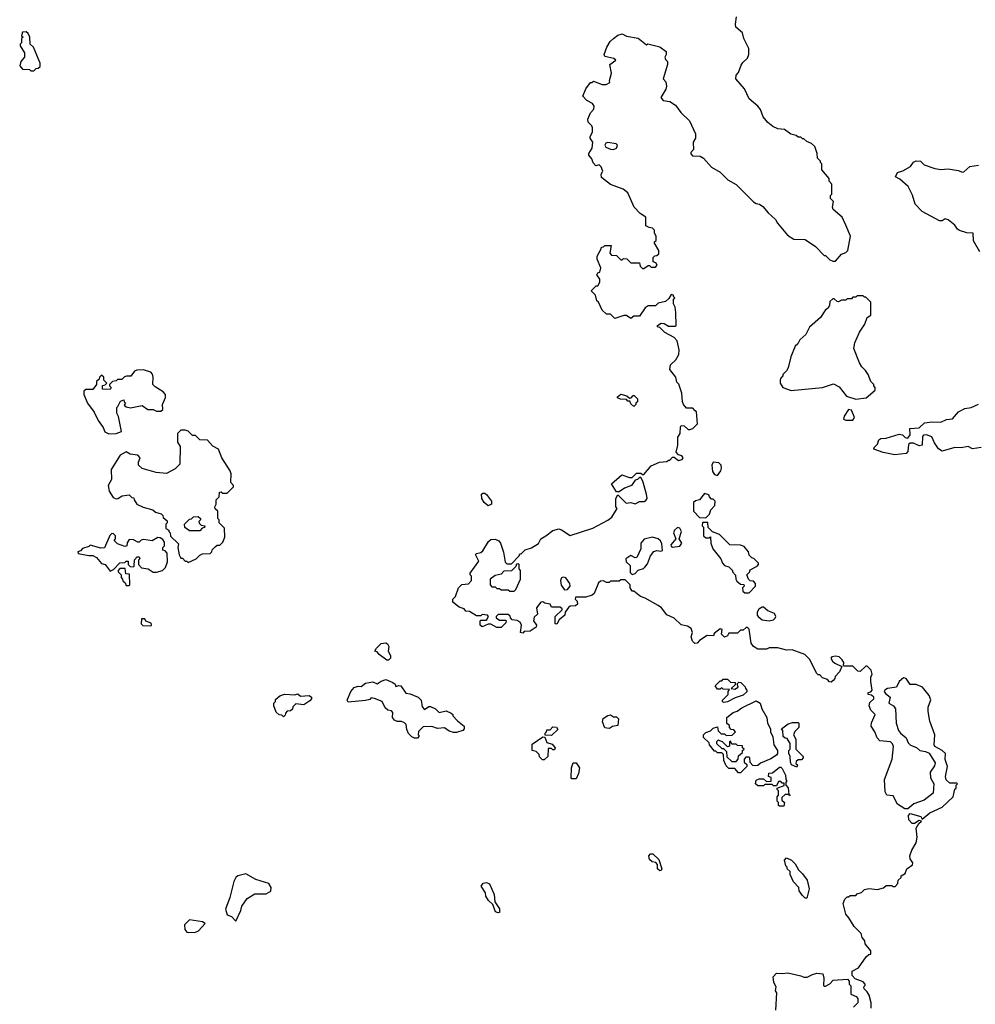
# Model space of a CAD drawing. Extents: x 1861455 to 2058065, y 200073 to 437907.
# Tile 382 of 574: x 1981957 to 1988584, y 335755 to 342586. Entities that reach past the tile are written whole.
import ezdxf

# ---------------------------------------------------------------- set-up
doc = ezdxf.new("R2010")
doc.units = 0

msp = doc.modelspace()

# ---------------------------------------------------------------- linework, layer by layer
at = {"layer": '0CON05XD'}
for points in [[(1986312.5, 342417.5), (1986395, 342397.5), (1986440, 342365), (1986440, 342345), (1986430, 342325), (1986435, 342310), (1986450, 342295), (1986450, 342275), (1986420, 342175), (1986437.5, 342155), (1986442.5, 342125), (1986437, 342103), (1986402.5, 342045), (1986420, 342025), (1986465, 342017.5), (1986505, 341992.5), (1986541.7, 341941.7), (1986602.5, 341885), (1986642.5, 341795), (1986642.5, 341765), (1986627.5, 341735), (1986630, 341685), (1986610, 341665), (1986610, 341655), (1986621.7, 341641.7), (1986675, 341640), (1986700, 341625), (1986755, 341562.5), (1986815, 341527.5), (1986867.5, 341475), (1986925, 341443.3), (1987045, 341322.5), (1987065, 341310), (1987087, 341307), (1987109.3, 341289.3), (1987147.5, 341245), (1987199.3, 341199.3), (1987212.5, 341175), (1987281.7, 341091.7), (1987325, 341062.5), (1987405, 341060), (1987475, 341012.5), (1987535, 340950), (1987545, 340950), (1987575, 340920), (1987595, 340910), (1987615, 340910), (1987655, 340960), (1987685, 340970), (1987700, 340985), (1987717.5, 341085), (1987685, 341160), (1987660, 341215), (1987598.3, 341268.3), (1987592.5, 341285), (1987600, 341325), (1987580, 341345), (1987580, 341365), (1987590, 341375), (1987590, 341445), (1987570, 341465), (1987570, 341485), (1987520, 341545), (1987520, 341585), (1987510, 341595), (1987510, 341605), (1987490, 341625), (1987487, 341657), (1987470, 341705), (1987447, 341727), (1987415, 341740), (1987395, 341760), (1987385, 341760), (1987375, 341770), (1987355, 341770), (1987341.7, 341781.7), (1987305, 341792.5), (1987260, 341825), (1987215, 341827.5), (1987180, 341845), (1987145, 341872.5), (1987111.7, 341911.7), (1987093.6, 341963.6), (1987075.9, 341985.9), (1987015, 342037.5), (1986982.5, 342105), (1986922.5, 342175), (1986925, 342200), (1986940.7, 342219.3), (1986959.3, 342270.7), (1986970.7, 342289.3), (1987005, 342320), (1987013.3, 342345), (1987012.5, 342385), (1986977.5, 342455), (1986970, 342495), (1986923, 342533), (1986920, 342555), (1986926.7, 342605)], [(1982055, 342230), (1982071.7, 342248.3), (1982085, 342250), (1982098.3, 342261.7), (1982097.5, 342285), (1982052.5, 342395), (1982030, 342415), (1982027.5, 342465), (1982015, 342490), (1982001.7, 342501.7), (1981975, 342500), (1981970, 342475), (1981980, 342465), (1981970, 342455), (1981970, 342425), (1981960, 342415), (1981960, 342405), (1981990, 342355), (1981990, 342325), (1981963.9, 342296.1), (1981956.7, 342265), (1981975, 342242.5), (1982025, 342240), (1982035, 342230), (1982055, 342230)], [(1988132.5, 337077.5), (1988205, 337057.5), (1988215, 337040), (1988267.7, 337082.3), (1988355, 337123.3), (1988430, 337195), (1988443, 337247), (1988450, 337255), (1988450, 337275), (1988460, 337285), (1988455, 337290), (1988408.3, 337288.3), (1988381.2, 337311.2), (1988376.2, 337335), (1988391.2, 337405), (1988373.9, 337453.9), (1988376, 337495), (1988355, 337516.2), (1988303.6, 337543.6), (1988297.5, 337555), (1988302.5, 337625), (1988268.3, 337718.3), (1988256.2, 337785), (1988256.7, 337815), (1988275.9, 337865.9), (1988265, 337896.7), (1988217.5, 337955), (1988173, 337973), (1988132.3, 337972.3), (1988103.9, 338013.9), (1988085, 338020), (1988056.7, 337995), (1988036.2, 337953.8), (1987975, 337946.7), (1987955.8, 337935), (1987952.9, 337925), (1987960.2, 337910.2), (1987993.8, 337885), (1987983.9, 337843.9), (1988017.5, 337825), (1988030, 337805), (1988036, 337705), (1988051.4, 337655), (1988065, 337636), (1988104.1, 337604.1), (1988119.3, 337569.3), (1988135, 337552.5), (1988176.1, 337536.1), (1988200, 337515), (1988239.3, 337509.3), (1988265, 337497.5), (1988305, 337430), (1988300.7, 337409.3), (1988271.2, 337365), (1988272, 337325), (1988296.7, 337285), (1988290.7, 337219.3), (1988229.7, 337170.3), (1988157.5, 337145), (1988115, 337110), (1988095, 337110), (1988043.6, 337143.6), (1988015, 337201.2), (1987970, 337205), (1987958.3, 337228.3), (1987953.8, 337315), (1988007.5, 337455), (1988017, 337543), (1988010.7, 337560.7), (1987995.9, 337575.9), (1987921.7, 337581.7), (1987903, 337603), (1987887.5, 337645), (1987862.5, 337685), (1987863, 337707), (1987890, 337765), (1987860, 337795), (1987847.5, 337825), (1987851.7, 337848.3), (1987880, 337875), (1987880, 337885), (1987865, 337900), (1987840, 337905), (1987841.7, 337918.3), (1987858.3, 337921.7), (1987867.5, 337935), (1987860, 337995), (1987860, 338025), (1987867.5, 338045), (1987861.7, 338071.7), (1987835, 338100), (1987825, 338100), (1987785, 338062.5), (1987770, 338065), (1987735, 338100), (1987675, 338100), (1987670, 338105), (1987672.5, 338125), (1987661.2, 338145), (1987640, 338165), (1987615, 338169.2), (1987590, 338165), (1987582.5, 338155), (1987593.3, 338135), (1987610.8, 338120.8), (1987658.3, 338098.3), (1987641.7, 338061.7), (1987611.7, 338028.3), (1987610, 338015), (1987598.3, 338001.7), (1987585, 337990), (1987573, 337993), (1987558.3, 338008.3), (1987525, 338020), (1987505, 338040), (1987495, 338040), (1987485, 338050), (1987435, 338150), (1987401.7, 338181.7), (1987313, 338213), (1987275, 338212.5), (1987215, 338227.5), (1987155, 338227.5), (1987135, 338217.5), (1987075, 338217.5), (1987045, 338237.5), (1987029.3, 338259.3), (1987016.4, 338356.4), (1987005, 338370), (1986995, 338370), (1986975, 338350), (1986955, 338350), (1986935, 338330), (1986875, 338330), (1986865, 338310), (1986845, 338302.5), (1986823, 338323), (1986827.5, 338355), (1986815, 338360), (1986773.6, 338326.4), (1986768.3, 338311.7), (1986725, 338312.5), (1986671.7, 338278.3), (1986655, 338260), (1986638.3, 338258.3), (1986623, 338273), (1986612.5, 338305), (1986622.5, 338335), (1986613, 338363), (1986587, 338377), (1986545, 338387.5), (1986495, 338432.5), (1986445, 338457.5), (1986407.5, 338505), (1986385, 338522.5), (1986295, 338572.5), (1986263, 338583), (1986215, 338620), (1986205, 338620), (1986190, 338645), (1986190, 338665), (1986155, 338700), (1986125, 338700), (1986115, 338690), (1986055, 338690), (1986045, 338680), (1986025, 338680), (1986005, 338692.5), (1985985, 338690), (1985971.7, 338678.3), (1985940, 338605), (1985927, 338593), (1985881.7, 338578.3), (1985811.7, 338578.3), (1985810, 338565), (1985821.7, 338551.7), (1985825, 338530), (1985811.7, 338518.3), (1985775, 338517.5), (1985761.7, 338508.3), (1985740, 338475), (1985737.5, 338455), (1985697, 338423), (1985681.7, 338391.7), (1985670, 338395), (1985670, 338445), (1985718.3, 338491.7), (1985718.3, 338498.3), (1985705, 338510), (1985645, 338510), (1985635, 338530), (1985598.3, 338538.3), (1985585, 338547.5), (1985570, 338545), (1985540, 338505), (1985547.5, 338462.5), (1985525, 338440), (1985520, 338415), (1985540, 338385), (1985538.3, 338371.7), (1985497, 338343), (1985455, 338340), (1985445, 338330), (1985430, 338335), (1985437.5, 338385), (1985426.4, 338406.4), (1985406.4, 338416.4), (1985371.7, 338421.7), (1985360, 338435), (1985358.3, 338448.3), (1985345, 338460), (1985275, 338460), (1985260, 338445), (1985260, 338435), (1985285, 338420), (1985325, 338420), (1985330, 338415), (1985328.3, 338401.7), (1985295, 338370), (1985265, 338370), (1985225, 338392.5), (1985205, 338392.5), (1985165, 338372.5), (1985150, 338385), (1985150, 338415), (1985155, 338420), (1985195, 338420), (1985207.5, 338445), (1985200, 338455), (1985165, 338460), (1985155, 338450), (1985125, 338450), (1985075, 338480), (1985051.7, 338481.7), (1985038.3, 338498.3), (1985005, 338510), (1984960, 338545), (1984960, 338565), (1984980, 338585), (1985000, 338645), (1985023, 338667), (1985068.3, 338671.7), (1985090, 338695), (1985090, 338725), (1985080, 338735), (1985080, 338745), (1985140.7, 338829.3), (1985118.8, 338875), (1985125, 338883.3), (1985155, 338890), (1985169.5, 338900.5), (1985207.5, 338965), (1985225, 338980), (1985255, 338982.5), (1985279.3, 338969.3), (1985290, 338955), (1985311.7, 338891.7), (1985323, 338823), (1985335, 338810), (1985368.3, 338811.7), (1985420, 338865), (1985425, 338880), (1985435, 338880), (1985463, 338907), (1985505, 338922.5), (1985555, 338952.5), (1985570, 338985), (1985606.1, 339003.9), (1985655, 339042.5), (1985695, 339052.5), (1985715, 339047.5), (1985775, 339007.5), (1985931.7, 339058.3), (1986036.1, 339113.9), (1986062.5, 339135), (1986100, 339195), (1986090, 339205), (1986090, 339265), (1986105, 339290), (1986162.5, 339232.5), (1986195, 339236.7), (1986225, 339227.5), (1986255, 339242.5), (1986286.4, 339243.6), (1986299.3, 339250.7), (1986307.5, 339265), (1986303, 339293), (1986277.5, 339385), (1986265, 339410), (1986255, 339410), (1986240, 339395), (1986225, 339390), (1986200, 339355), (1986150, 339335), (1986115, 339310), (1986095, 339310), (1986060, 339365), (1986132.5, 339427.5), (1986185, 339410), (1986205, 339410), (1986235, 339440), (1986265, 339440), (1986275, 339430), (1986285, 339430), (1986335, 339490), (1986393, 339517), (1986445, 339520), (1986455, 339530), (1986465, 339530), (1986485, 339550), (1986495, 339550), (1986525, 339527.5), (1986550, 339535), (1986557.5, 339545), (1986549.3, 339559.3), (1986525, 339567.5), (1986510, 339585), (1986520, 339635), (1986520.7, 339689.3), (1986537.5, 339715), (1986538.3, 339761.7), (1986545, 339770), (1986565, 339767.5), (1986593, 339743), (1986605, 339742.5), (1986625, 339750), (1986658.3, 339781.7), (1986650, 339865), (1986641.7, 339871.7), (1986625, 339890), (1986581.7, 339891.7), (1986560, 339915), (1986552.5, 339935), (1986547.5, 339995), (1986527, 340057), (1986515, 340070), (1986506.1, 340106.1), (1986465, 340160), (1986469.3, 340190.7), (1986507.5, 340225), (1986527, 340263), (1986530, 340295), (1986517, 340357), (1986495, 340380), (1986430, 340415), (1986395, 340450), (1986380, 340455), (1986380, 340465), (1986405, 340480), (1986427, 340477), (1986455, 340460), (1986505, 340460), (1986510, 340465), (1986507.5, 340555), (1986501.7, 340591.7), (1986490, 340615), (1986490, 340645), (1986500, 340655), (1986490, 340665), (1986490, 340675), (1986475, 340680), (1986458.3, 340651.7), (1986435, 340630), (1986385, 340620), (1986365, 340600), (1986315, 340600), (1986293.6, 340586.4), (1986255, 340530), (1986215, 340530), (1986195, 340512.5), (1986165, 340532.5), (1986147, 340533), (1986085, 340512.5), (1986055, 340542.5), (1986025, 340542.5), (1985995, 340570), (1985970, 340625), (1985960, 340635), (1985950, 340675), (1985920, 340705), (1985955, 340740), (1985965, 340740), (1985980, 340765), (1985980, 340785), (1985960, 340815), (1985965, 340830), (1985980, 340835), (1985987.5, 340865), (1985962.5, 340925), (1985962.5, 340945), (1985990, 340995), (1985991.7, 341008.3), (1986005, 341010), (1986015, 341020), (1986058.3, 341018.3), (1986050, 340965), (1986061.7, 340951.7), (1986095, 340950), (1986125, 340920), (1986135, 340920), (1986145, 340930), (1986167, 340927), (1986195, 340900), (1986255, 340900), (1986260, 340875), (1986275, 340860), (1986285, 340860), (1986315, 340880), (1986325, 340880), (1986335, 340870), (1986365, 340870), (1986378.3, 340881.7), (1986368.3, 340898.3), (1986350, 340905), (1986350, 340935), (1986361.7, 340948.3), (1986375, 340950), (1986388.3, 340961.7), (1986390, 340985), (1986360, 341035), (1986360, 341045), (1986370, 341055), (1986370, 341085), (1986360, 341105), (1986360, 341125), (1986345, 341140), (1986323, 341143), (1986300, 341155), (1986300, 341215), (1986260.7, 341240.7), (1986217.5, 341285), (1986173.9, 341383.9), (1986140.7, 341410.7), (1986053, 341443), (1985991.7, 341491.7), (1985990, 341515), (1986000, 341535), (1985990, 341565), (1985975, 341580), (1985951.7, 341571.7), (1985933, 341593), (1985925, 341620), (1985902.5, 341645), (1985903.3, 341656.7), (1985927.5, 341695), (1985932.5, 341735), (1985912.5, 341765), (1985912.5, 341775), (1985930, 341805), (1985930, 341835), (1985925, 341850), (1985900, 341875), (1985897.5, 341895), (1985915, 341940), (1985937.5, 341965), (1985940, 341985), (1985930, 342005), (1985890, 342025), (1985862.5, 342055), (1985882.5, 342105), (1985915, 342150), (1985925, 342150), (1985935, 342160), (1985995, 342136.7), (1986023, 342137), (1986050, 342150), (1986047.5, 342165), (1986060, 342215), (1986050, 342275), (1986090, 342305), (1986077, 342317), (1986015, 342330), (1986010, 342345), (1986027.5, 342395), (1986052.5, 342435), (1986073.6, 342456.4), (1986105, 342477.5), (1986135, 342487.5), (1986165, 342472.5), (1986245, 342457.5), (1986302.5, 342412.5), (1986312.5, 342417.5)], [(1986075, 341685.8), (1986095, 341694), (1986103.3, 341715), (1986094, 341724), (1986035, 341734), (1986021.9, 341728.1), (1986013.8, 341715), (1986020.6, 341700.6), (1986055, 341687.5), (1986075, 341685.8)], [(1988615.9, 340975.9), (1988572.3, 341052.3), (1988570, 341105), (1988525, 341108), (1988474.1, 341124.1), (1988461.4, 341131.4), (1988441.2, 341161.2), (1988395, 341198), (1988375, 341203.3), (1988355, 341191.2), (1988335, 341191.2), (1988214.4, 341254.4), (1988166, 341305), (1988147.3, 341367.3), (1988118.3, 341428.3), (1988060.5, 341480.5), (1988030, 341495), (1988043.6, 341526.4), (1988081.7, 341538.3), (1988135, 341567.5), (1988155, 341596.7), (1988174.2, 341605.8), (1988203.9, 341603.9), (1988228.8, 341578.8), (1988302.5, 341552.5), (1988345, 341546.7), (1988395, 341551.2), (1988465, 341538.8), (1988495, 341527.5), (1988505, 341530), (1988545, 341566.7), (1988605, 341577.5)], [(1987755, 339953.3), (1987827, 339963), (1987890, 340015), (1987890, 340035), (1987880, 340045), (1987880, 340055), (1987860, 340075), (1987840, 340125), (1987823, 340153), (1987796.4, 340176.4), (1987780, 340205), (1987742.5, 340305), (1987747.5, 340345), (1987781.7, 340418.3), (1987817, 340473), (1987835, 340520), (1987860, 340535), (1987860, 340625), (1987825, 340660), (1987815, 340660), (1987805, 340670), (1987765, 340670), (1987755, 340660), (1987735, 340660), (1987725, 340650), (1987695, 340650), (1987685, 340640), (1987655, 340640), (1987635, 340627.5), (1987625, 340630), (1987605, 340650), (1987595, 340650), (1987575, 340630), (1987572.5, 340605), (1987562.5, 340585), (1987545, 340572.5), (1987509.3, 340520.7), (1987435, 340452.5), (1987408.3, 340401.7), (1987367.5, 340365), (1987353, 340337), (1987335, 340320), (1987303.6, 340246.4), (1987285, 340170), (1987275, 340150), (1987250, 340125), (1987250, 340115), (1987233, 340097), (1987230, 340085), (1987230, 340065), (1987250, 340035), (1987307, 340013), (1987525, 340033.3), (1987599.3, 340059.3), (1987639.3, 340039.3), (1987690, 339975), (1987755, 339953.3)], [(1982575, 339712), (1982625, 339714.4), (1982661.7, 339728.3), (1982641.7, 339831.7), (1982630, 339855), (1982630, 339895), (1982638.3, 339901.7), (1982655, 339940), (1982678.3, 339948.3), (1982680, 339935), (1982690, 339925), (1982681.7, 339911.7), (1982695, 339900), (1982725, 339892.5), (1982805, 339910), (1982845, 339882.5), (1982881.7, 339881.7), (1982905, 339870), (1982935, 339870), (1982948.3, 339881.7), (1982947.5, 339915), (1982966.7, 339965), (1982966.7, 339985), (1982952.5, 340005), (1982895, 340037.5), (1982880, 340055), (1982882.5, 340105), (1982876.7, 340126.7), (1982865, 340140), (1982815, 340157.5), (1982770, 340155), (1982753.6, 340146.4), (1982727, 340113), (1982698.3, 340111.7), (1982683, 340107), (1982665, 340090), (1982635, 340090), (1982625, 340080), (1982600, 340075), (1982580, 340055), (1982580, 340045), (1982590, 340035), (1982585, 340020), (1982531.7, 340021.7), (1982531.7, 340048.3), (1982548.3, 340051.7), (1982560, 340065), (1982540, 340085), (1982540, 340105), (1982525, 340120), (1982510, 340105), (1982508.3, 340091.7), (1982490, 340075), (1982490, 340055), (1982465, 340020), (1982415, 340020), (1982401.7, 340008.3), (1982402.5, 339985), (1982427.5, 339925), (1982473.6, 339863.6), (1982500, 339805), (1982536.1, 339756.1), (1982547, 339727), (1982575, 339712)], [(1986215, 339902.5), (1986195, 339920), (1986188.3, 339938.3), (1986175, 339940), (1986165, 339950), (1986123, 339953), (1986101.7, 339961.7), (1986101.7, 339968.3), (1986125, 339987.5), (1986167, 339977), (1986185, 339960), (1986198.3, 339961.7), (1986211.7, 339978.3), (1986218.3, 339978.3), (1986240, 339955), (1986240, 339935), (1986230, 339925), (1986230, 339915), (1986215, 339902.5)], [(1987735, 339807.5), (1987745.8, 339825), (1987740, 339845), (1987725, 339876.2), (1987705, 339880.8), (1987673.8, 339835), (1987670, 339815), (1987685, 339808), (1987735, 339807.5)], [(1988625, 339616.9), (1988565, 339608.1), (1988533.6, 339623.6), (1988485, 339614.4), (1988441.7, 339618.3), (1988355, 339592), (1988328.6, 339608.6), (1988300.4, 339650.4), (1988282.6, 339692.6), (1988245, 339705.7), (1988225.7, 339704.3), (1988216.7, 339693.3), (1988215, 339633.3), (1988195, 339630), (1988155, 339648.8), (1988132, 339648), (1988121.2, 339638.8), (1988115, 339590), (1988103.9, 339576.1), (1988025, 339567.5), (1987945, 339582), (1987880, 339605), (1987881.7, 339618.3), (1987905, 339640), (1987915, 339670), (1987929.3, 339680.7), (1987966.4, 339683.6), (1988055, 339710), (1988080, 339705), (1988097.7, 339687.7), (1988115, 339683.3), (1988131.2, 339705), (1988130, 339750), (1988195, 339753.3), (1988231.9, 339788.1), (1988285.7, 339795.7), (1988345, 339793.3), (1988385, 339812.5), (1988425, 339816.7), (1988467.5, 339865), (1988511.2, 339888.8), (1988555, 339894.2), (1988605, 339918.8)], [(1983125, 338820), (1983180, 338845), (1983205, 338870), (1983225, 338880), (1983278.3, 338881.7), (1983290, 338895), (1983291.7, 338908.3), (1983311.7, 338928.3), (1983325, 338940), (1983345, 338940), (1983365, 338960), (1983380, 338995), (1983377, 339057), (1983340, 339095), (1983340, 339115), (1983330, 339125), (1983330, 339175), (1983311.7, 339191.7), (1983310, 339205), (1983320, 339225), (1983320, 339255), (1983340, 339275), (1983341.7, 339308.3), (1983355, 339310), (1983365, 339300), (1983395, 339300), (1983440, 339345), (1983440, 339355), (1983420, 339375), (1983422.5, 339435), (1983416.7, 339455), (1983358.8, 339545), (1983335.8, 339605.8), (1983297, 339627), (1983258.3, 339668.3), (1983205, 339670), (1983175, 339700), (1983155, 339700), (1983125, 339730), (1983105, 339737.5), (1983075, 339737.5), (1983050, 339715), (1983050, 339655), (1983070, 339625), (1983067, 339503), (1983035, 339470), (1982975, 339437.5), (1982903.6, 339443.6), (1982805, 339472.5), (1982780, 339495), (1982780, 339515), (1982792.5, 339545), (1982775.5, 339565.5), (1982722.5, 339572.5), (1982695, 339587.5), (1982654.4, 339565), (1982590, 339465), (1982593.3, 339395), (1982570, 339355), (1982576.7, 339315), (1982605, 339270), (1982625, 339262.5), (1982637, 339263), (1982668.3, 339281.7), (1982715, 339290), (1982735, 339270), (1982748.3, 339268.3), (1982750, 339255), (1982770, 339225), (1982813, 339203), (1982880, 339185), (1982898.3, 339168.3), (1982938.3, 339158.3), (1982950, 339145), (1982951.7, 339131.7), (1982978.3, 339108.3), (1982980, 339095), (1982970, 339085), (1982970, 339055), (1982990, 339045), (1982990, 339035), (1983000, 339025), (1983001.7, 339001.7), (1983058.3, 338948.3), (1983052.5, 338925), (1983063, 338873), (1983075, 338850), (1983085, 338850), (1983105, 338830), (1983115, 338830), (1983125, 338820)], [(1986795, 339423.3), (1986818, 339455), (1986823.8, 339475), (1986821.2, 339495), (1986805, 339510.8), (1986765, 339515.8), (1986755.8, 339494.2), (1986761.2, 339451.2), (1986775, 339430), (1986795, 339423.3)], [(1985205, 339212.5), (1985177.5, 339235), (1985162.5, 339265), (1985160, 339295), (1985168.3, 339301.7), (1985181.7, 339301.7), (1985195, 339292.5), (1985227.5, 339245), (1985227.5, 339225), (1985205, 339212.5)], [(1986715, 339130), (1986740, 339155), (1986750, 339185), (1986777.5, 339215), (1986780, 339245), (1986765, 339260), (1986755, 339260), (1986740, 339275), (1986735, 339290), (1986705, 339297.5), (1986670, 339255), (1986643, 339247), (1986630, 339235), (1986630, 339175), (1986671.7, 339131.7), (1986715, 339130)], [(1983205, 339040), (1983135, 339040), (1983101.7, 339061.7), (1983100, 339085), (1983135, 339120), (1983148.3, 339121.7), (1983163, 339137), (1983195, 339140), (1983210, 339125), (1983210, 339115), (1983200, 339105), (1983201.7, 339091.7), (1983215, 339080), (1983240, 339075), (1983238.3, 339061.7), (1983221.7, 339058.3), (1983205, 339040)], [(1986485, 338926.7), (1986535, 338933.3), (1986548.8, 338955), (1986530, 338985), (1986547.1, 339035), (1986535, 339058.8), (1986518, 339062), (1986497.5, 339045), (1986490, 339025), (1986507, 338983), (1986472.3, 338942.3), (1986475, 338932.5), (1986485, 338926.7)], [(1987015, 338610), (1987060, 338655), (1987060, 338675), (1987045, 338690), (1987021.7, 338691.7), (1987010, 338705), (1987000, 338735), (1987018.3, 338751.7), (1987021.7, 338768.3), (1987070, 338795), (1987080, 338805), (1987080, 338815), (1987048.3, 338848.3), (1987033, 338853), (1987015, 338870), (1987010, 338895), (1986980.7, 338930.7), (1986955, 338941.2), (1986881.7, 338941.7), (1986810, 339015), (1986761.7, 339031.7), (1986731.7, 339061.7), (1986728.3, 339098.3), (1986691.7, 339098.3), (1986690, 339075), (1986700, 339065), (1986700, 339005), (1986715, 338990), (1986735, 338990), (1986748.3, 338998.3), (1986750, 338955), (1986762.5, 338915), (1986820, 338845), (1986830, 338815), (1986845, 338800), (1986875, 338790), (1986900, 338765), (1986900, 338755), (1986921.7, 338731.7), (1986922.5, 338705), (1986930.7, 338690.7), (1986955, 338670), (1986978.3, 338668.3), (1986980, 338655), (1986970, 338645), (1986971.7, 338621.7), (1986985, 338610), (1987015, 338610)], [(1982883, 338753), (1982905, 338753.3), (1982946.4, 338763.6), (1982967.5, 338785), (1982982.5, 338825), (1982980, 338885), (1982965, 338900), (1982950, 338905), (1982950, 338925), (1982960, 338935), (1982961.7, 338961.7), (1982950, 338980), (1982931.7, 338991.7), (1982915, 338992.5), (1982875, 338970), (1982815, 338980), (1982800, 338975), (1982785, 338960), (1982775, 338960), (1982747, 338977), (1982715, 338980), (1982703, 338957), (1982700, 338935), (1982685, 338930), (1982635, 338950), (1982611.7, 338971.7), (1982620, 338985), (1982620, 339005), (1982608.3, 339018.3), (1982595, 339020), (1982581.7, 339008.3), (1982545, 338922.5), (1982518.3, 338918.3), (1982445, 338940), (1982435, 338930), (1982393, 338917), (1982378.3, 338901.7), (1982360, 338895), (1982363, 338883), (1982435, 338867.5), (1982465, 338867.5), (1982490, 338855), (1982525, 338812.5), (1982550, 338805), (1982585, 338760), (1982608.3, 338771.7), (1982651.7, 338818.3), (1982685, 338820), (1982695, 338830), (1982708.3, 338828.3), (1982710, 338805), (1982721.7, 338791.7), (1982745, 338790), (1982750, 338795), (1982751.7, 338838.3), (1982771.7, 338858.3), (1982785, 338860), (1982790, 338845), (1982780, 338835), (1982780, 338805), (1982801.7, 338781.7), (1982847, 338777), (1982883, 338753)], [(1986205, 338737.5), (1986225, 338743.8), (1986245, 338765.8), (1986282.6, 338777.4), (1986293, 338787), (1986309.5, 338810.5), (1986330.5, 338865), (1986354.7, 338895.3), (1986375, 338902.5), (1986402.5, 338897.5), (1986415, 338902.5), (1986409.3, 338949.3), (1986400, 338970), (1986384.4, 338984.4), (1986345, 338996.2), (1986287.7, 338982.3), (1986263.8, 338955), (1986263.3, 338915), (1986236.2, 338855), (1986225, 338852.5), (1986195, 338867.5), (1986160, 338845), (1986162.5, 338825), (1986189.2, 338799.2), (1986189.5, 338749.5), (1986205, 338737.5)], [(1982715, 338660), (1982720, 338665), (1982718.3, 338738.3), (1982691.7, 338741.7), (1982688.3, 338778.3), (1982651.7, 338778.3), (1982640, 338765), (1982640, 338755), (1982660, 338735), (1982660, 338715), (1982670, 338705), (1982671.7, 338691.7), (1982688.3, 338678.3), (1982695, 338660), (1982715, 338660)], [(1985385, 338620), (1985398.3, 338631.7), (1985430, 338705), (1985430, 338765), (1985420, 338775), (1985420, 338805), (1985415, 338810), (1985401.7, 338808.3), (1985398.3, 338791.7), (1985368.3, 338761.7), (1985315, 338760), (1985295, 338740), (1985255, 338730), (1985220, 338705), (1985220, 338665), (1985231.7, 338651.7), (1985255, 338650), (1985265, 338640), (1985285, 338640), (1985295, 338630), (1985345, 338630), (1985355, 338620), (1985385, 338620)], [(1985735, 338630), (1985755, 338632.5), (1985773.3, 338655), (1985771.2, 338675), (1985745, 338713.3), (1985725, 338718.8), (1985715, 338712.5), (1985706.7, 338695), (1985712.7, 338662.7), (1985735, 338630)], [(1987155, 338414.2), (1987185, 338422.5), (1987196.6, 338433.4), (1987200, 338445), (1987192, 338465), (1987145.6, 338485.6), (1987115, 338508.8), (1987105, 338510), (1987083.3, 338496.7), (1987070, 338475), (1987070, 338455), (1987077.5, 338445), (1987105, 338422.5), (1987155, 338414.2)], [(1982865, 338380), (1982870, 338385), (1982868.3, 338398.3), (1982831.7, 338411.7), (1982825, 338430), (1982801.7, 338428.3), (1982800, 338395), (1982811.7, 338381.7), (1982865, 338380)], [(1984515, 338142.5), (1984503, 338143), (1984450.7, 338180.7), (1984435, 338200), (1984420, 338205), (1984430, 338225), (1984463, 338257), (1984495, 338262.5), (1984506.4, 338256.4), (1984517, 338237), (1984512.5, 338205), (1984527.5, 338175), (1984527.5, 338155), (1984515, 338142.5)], [(1984715, 337600), (1984695, 337600), (1984675, 337610), (1984653.6, 337633.6), (1984640.7, 337660.7), (1984636.7, 337695), (1984625, 337707.5), (1984605, 337717.5), (1984575, 337717.5), (1984557, 337727), (1984542.5, 337745), (1984545, 337780), (1984535, 337790), (1984510, 337795), (1984490.7, 337810.7), (1984470, 337855), (1984417, 337877), (1984395, 337880), (1984385, 337870), (1984355, 337862.5), (1984235, 337850), (1984227.5, 337865), (1984252.5, 337925), (1984276.4, 337953.6), (1984305, 337962.5), (1984325, 337960), (1984355, 337982.5), (1984405, 337992.5), (1984435, 337977.5), (1984463.3, 337996.7), (1984495, 338007.5), (1984545, 337987.5), (1984560, 337975), (1984565, 337960), (1984585, 337967.5), (1984600, 337965), (1984635, 337912.5), (1984665, 337907.5), (1984720, 337885), (1984740, 337865), (1984748.3, 337818.3), (1984765, 337800), (1984795, 337820), (1984805, 337820), (1984840, 337805), (1984865, 337780), (1984915, 337790), (1984950, 337775), (1984960, 337765), (1984960, 337755), (1984991.7, 337721.7), (1985040, 337685), (1985040, 337665), (1985030, 337655), (1984985, 337640), (1984965, 337640), (1984935, 337650), (1984903, 337673), (1984855, 337667.5), (1984815, 337682.5), (1984755, 337680), (1984723.3, 337646.7), (1984720, 337625), (1984727.5, 337615), (1984715, 337600)], [(1986838.3, 337848.3), (1986830, 337855), (1986830, 337865), (1986870, 337905), (1986870, 337925), (1986878.3, 337938.3), (1986835, 337940), (1986825, 337950), (1986815, 337940), (1986795, 337940), (1986780, 337965), (1986815, 338000), (1986825, 338000), (1986835, 338010), (1986865, 338010), (1986885, 337990), (1986918.3, 337988.3), (1986918.3, 337971.7), (1986890, 337945), (1986915, 337940), (1986940, 337955), (1986931.7, 337978.3), (1986945, 337990), (1986958.3, 337988.3), (1986988.3, 337958.3), (1986990, 337945), (1987000, 337935), (1986998.3, 337921.7), (1986975, 337900), (1986918.3, 337881.7), (1986865, 337852.5), (1986838.3, 337848.3)], [(1983785, 337750), (1983775, 337760), (1983755, 337762.5), (1983735, 337782.5), (1983720, 337825), (1983720, 337845), (1983730, 337855), (1983731.7, 337868.3), (1983760, 337895), (1983793.3, 337906.7), (1983865, 337902.5), (1983885, 337907.5), (1983905, 337892.5), (1983965, 337897.5), (1983980, 337885), (1983980, 337875), (1983969.3, 337860.7), (1983927, 337833), (1983871.7, 337838.3), (1983851.7, 337818.3), (1983848.3, 337801.7), (1983835, 337790), (1983811.7, 337788.3), (1983800, 337775), (1983798.3, 337761.7), (1983785, 337750)], [(1986955, 337360), (1986941.7, 337361.7), (1986915, 337390), (1986875, 337390), (1986855, 337410), (1986840, 337445), (1986838.3, 337488.3), (1986825, 337500), (1986795, 337500), (1986785, 337510), (1986775, 337510), (1986740, 337555), (1986738.3, 337568.3), (1986700, 337605), (1986700, 337625), (1986715, 337640), (1986748.3, 337651.7), (1986765, 337670), (1986795, 337680), (1986801.7, 337651.7), (1986821.7, 337631.7), (1986845, 337630), (1986855, 337620), (1986898.3, 337621.7), (1986920, 337645), (1986908.3, 337658.3), (1986891.7, 337661.7), (1986880, 337675), (1986878.3, 337688.3), (1986861.7, 337701.7), (1986860, 337745), (1986905, 337780), (1986931.7, 337788.3), (1986965, 337812.5), (1987065, 337860), (1987092.5, 337845), (1987102.5, 337805), (1987137.5, 337745), (1987142.5, 337705), (1987162.5, 337665), (1987162.5, 337645), (1987179.3, 337609.3), (1987187.5, 337555), (1987212.5, 337515), (1987212.5, 337495), (1987205, 337482.5), (1987165, 337457.5), (1987093, 337427), (1987075, 337412.5), (1987055, 337410), (1987041.7, 337411.7), (1987021.7, 337431.7), (1987020, 337465), (1987015, 337470), (1986991.7, 337468.3), (1986980, 337455), (1986980, 337435), (1986998.3, 337418.3), (1987000, 337405), (1986955, 337360)], [(1986045, 337667.5), (1986015, 337672.5), (1985997.5, 337715), (1986003.3, 337736.7), (1986035, 337757.5), (1986055, 337762.5), (1986075, 337750), (1986095, 337750), (1986110, 337735), (1986105, 337690), (1986068.3, 337681.7), (1986055, 337672.5), (1986045, 337667.5)], [(1985645, 337620), (1985601.7, 337621.7), (1985600, 337635), (1985610, 337645), (1985611.7, 337658.3), (1985635, 337660), (1985655, 337680), (1985678.3, 337678.3), (1985688.3, 337661.7), (1985645, 337620)], [(1987345, 337400), (1987310, 337415), (1987302.5, 337435), (1987300, 337475), (1987290, 337495), (1987290, 337515), (1987300, 337525), (1987300, 337565), (1987278.3, 337598.3), (1987265, 337600), (1987251.7, 337611.7), (1987250, 337655), (1987240, 337665), (1987285, 337700), (1987315, 337710), (1987355, 337710), (1987360, 337705), (1987360, 337675), (1987331.7, 337648.3), (1987322.5, 337625), (1987340, 337595), (1987340, 337525), (1987390, 337475), (1987390, 337465), (1987378.3, 337451.7), (1987355, 337450), (1987341.7, 337438.3), (1987340, 337425), (1987350, 337415), (1987345, 337400)], [(1985595, 337450), (1985581.7, 337451.7), (1985561.7, 337471.7), (1985558.3, 337488.3), (1985538.3, 337508.3), (1985510, 337515), (1985511.7, 337558.3), (1985585, 337610), (1985598.3, 337608.3), (1985611.7, 337571.7), (1985648.3, 337558.3), (1985670, 337535), (1985665, 337520), (1985655, 337520), (1985645, 337530), (1985621.7, 337528.3), (1985620, 337475), (1985595, 337450)], [(1986925, 337440), (1986940, 337455), (1986941.7, 337478.3), (1986968.3, 337501.7), (1986970, 337515), (1986980, 337525), (1986970, 337535), (1986968.3, 337548.3), (1986935, 337550), (1986925, 337560), (1986895, 337560), (1986885, 337580), (1986880, 337575), (1986880, 337545), (1986865, 337540), (1986830, 337575), (1986801.7, 337588.3), (1986790, 337575), (1986790, 337565), (1986825, 337530), (1986838.3, 337528.3), (1986858.3, 337508.3), (1986861.7, 337471.7), (1986895, 337440), (1986925, 337440)], [(1985815, 337320), (1985785, 337320), (1985780, 337325), (1985782.5, 337395), (1985795, 337430), (1985815, 337430), (1985840, 337395), (1985832.5, 337355), (1985815, 337320)], [(1987255, 337130), (1987225, 337130), (1987220, 337135), (1987220, 337155), (1987210, 337165), (1987210, 337195), (1987220, 337205), (1987220, 337235), (1987210, 337245), (1987210, 337255), (1987258.3, 337271.7), (1987258.3, 337288.3), (1987245, 337290), (1987235, 337300), (1987220, 337300), (1987205, 337270), (1987185, 337270), (1987175, 337280), (1987125, 337280), (1987115, 337270), (1987075, 337270), (1987060, 337285), (1987065, 337310), (1987085, 337320), (1987115, 337320), (1987135, 337300), (1987168.3, 337301.7), (1987168.3, 337328.3), (1987150, 337335), (1987151.7, 337358.3), (1987178.3, 337361.7), (1987225, 337400), (1987235, 337400), (1987245, 337390), (1987267.5, 337345), (1987270, 337315), (1987277.5, 337305), (1987270, 337295), (1987270, 337275), (1987287, 337257), (1987290, 337210), (1987300, 337205), (1987295, 337200), (1987290, 337210), (1987265, 337210), (1987241.7, 337188.3), (1987241.7, 337171.7), (1987260, 337155), (1987255, 337130)], [(1987861.7, 335728.3), (1987862.5, 335765), (1987847, 335817), (1987835, 335840), (1987813, 335863), (1987810, 335875), (1987820, 335885), (1987820, 335895), (1987805, 335910), (1987751.7, 335931.7), (1987730, 335955), (1987730, 335985), (1987773, 336007), (1987827, 336083), (1987845, 336100), (1987858.3, 336101.7), (1987860, 336125), (1987820, 336175), (1987817.5, 336195), (1987798.3, 336218.3), (1987792.5, 336245), (1987743.6, 336293.6), (1987707.5, 336355), (1987685, 336380), (1987667.5, 336455), (1987680, 336485), (1987695, 336500), (1987705, 336500), (1987715, 336510), (1987755, 336510), (1987765, 336520), (1987795, 336530), (1987815, 336550), (1987845, 336557.5), (1987905, 336550), (1987946.7, 336563.3), (1987965, 336580), (1988005, 336580), (1988013, 336573), (1988027, 336573), (1988047, 336593), (1988050, 336615), (1988070, 336635), (1988070, 336645), (1988098.3, 336661.7), (1988110, 336695), (1988148.3, 336721.7), (1988150, 336735), (1988132.5, 336765), (1988130, 336785), (1988142.5, 336825), (1988173.3, 336875), (1988181.2, 336915), (1988173.6, 336976.4), (1988191.7, 337008.3), (1988210, 337025), (1988195, 337030), (1988161.7, 337008.3), (1988145, 337010), (1988123.6, 337033.6), (1988120, 337065), (1988132.5, 337077.5)], [(1986395, 336680), (1986380, 336695), (1986380, 336725), (1986368.3, 336738.3), (1986343, 336743), (1986325, 336760), (1986320, 336785), (1986331.7, 336798.3), (1986348.3, 336798.3), (1986388.3, 336758.3), (1986410, 336695), (1986405, 336682.5), (1986395, 336680)], [(1987415, 336490), (1987405, 336490), (1987385, 336510), (1987363, 336543), (1987360, 336565), (1987323.3, 336603.3), (1987300, 336655), (1987300, 336675), (1987280, 336695), (1987280, 336705), (1987270, 336715), (1987260, 336755), (1987275, 336770), (1987310, 336755), (1987335, 336730), (1987357, 336687), (1987385, 336660), (1987417.5, 336615), (1987432.5, 336555), (1987415, 336490)], [(1983455, 336332.5), (1983490, 336405), (1983498.1, 336435), (1983535, 336488.6), (1983588.1, 336521.9), (1983665, 336520.6), (1983699.4, 336540.6), (1983700, 336565), (1983685, 336592.5), (1983595, 336621.2), (1983525, 336658.8), (1983470, 336645), (1983456.1, 336633.9), (1983442.7, 336607.3), (1983413.8, 336495), (1983383.8, 336415), (1983396.1, 336376.1), (1983425, 336363.8), (1983455, 336332.5)], [(1985275, 336390), (1985257, 336397), (1985237, 336447), (1985207.5, 336475), (1985190, 336505), (1985187, 336527), (1985157.5, 336575), (1985170, 336595), (1985195, 336600), (1985215, 336590), (1985246.4, 336516.4), (1985252.5, 336465), (1985285, 336417.5), (1985285, 336392.5), (1985275, 336390)], [(1983125, 336251.9), (1983175, 336254.4), (1983196, 336265), (1983242.5, 336315), (1983225, 336326.7), (1983135, 336340), (1983099.6, 336305), (1983102.7, 336272.7), (1983115, 336255.7), (1983125, 336251.9)], [(1987200, 335715), (1987207.5, 335835), (1987198.3, 335848.3), (1987202.5, 335875), (1987187.5, 335905), (1987182.5, 335945), (1987205, 335970), (1987245, 335967.5), (1987283, 335973), (1987375, 335952.5), (1987395, 335942.5), (1987417, 335943), (1987455, 335962.5), (1987485, 335970), (1987527, 335967), (1987533.3, 335935), (1987530, 335885), (1987535, 335880), (1987545, 335880), (1987575, 335897.5), (1987598.3, 335921.7), (1987698.3, 335928.3), (1987710, 335915), (1987710, 335895), (1987721.7, 335881.7), (1987720, 335825), (1987758.3, 335808.3), (1987770, 335795), (1987770, 335765), (1987740, 335735)]]:
    msp.add_lwpolyline(points, dxfattribs=at)

doc.saveas('drawing.dxf')
